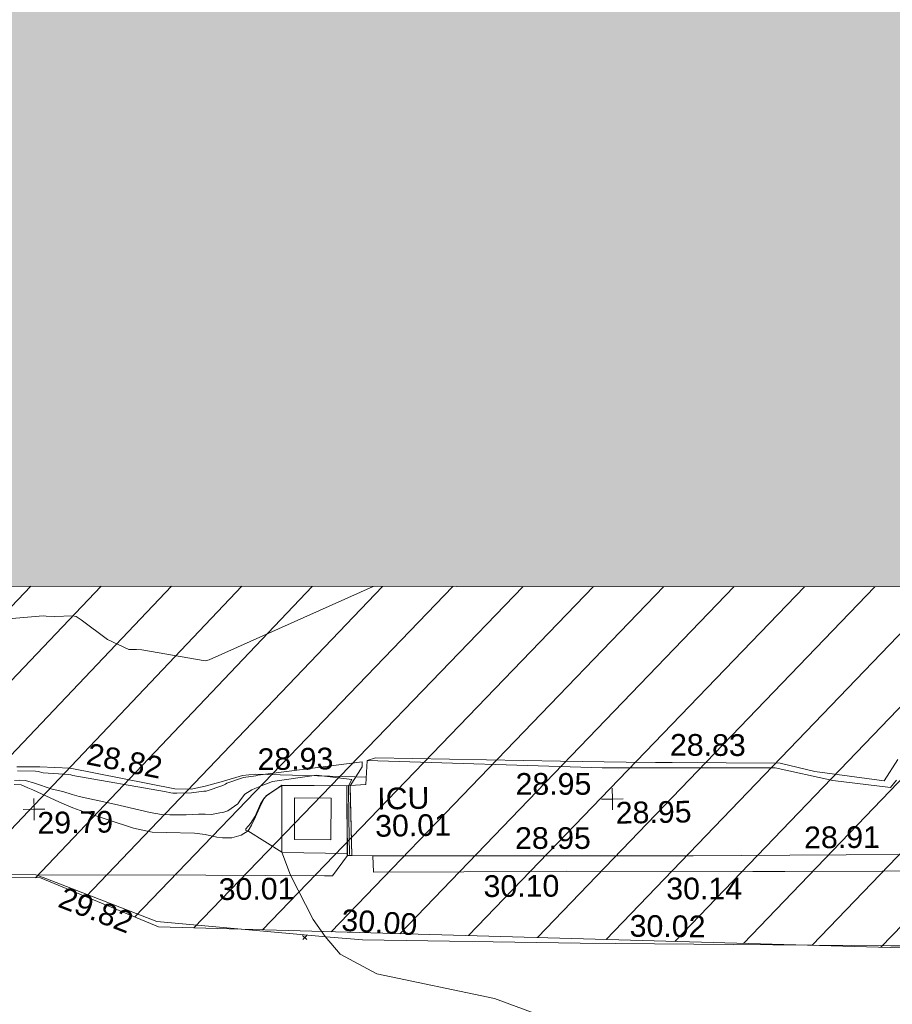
# Model space of a CAD drawing. Header units: millimetres. Extents: x -290717 to 520720, y -103372 to 287762.
# Tile 257 of 375: x 45609 to 60695, y 122024 to 139046. Entities that reach past the tile are written whole.
import ezdxf

# ---------------------------------------------------------------- set-up
doc = ezdxf.new("R2010")
doc.units = ezdxf.units.MM
doc.linetypes.add('IMPORT-HIDDEN2 _3_', pattern=[4762.5, 3175, -1587.5])
doc.linetypes.add('IMPORT-UG_ELEC_STREET LIGHTING_QLB2 _2_', pattern=[2700, 1500, -300.0000000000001, 0, -250, 150, -300.0000000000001, 0, -200])
for name, color, linetype, lineweight, true_color in [('00_UAV_CONCRETE', 9, 'Continuous', 9, 0x808080), ('00_UAV_FENCE', 7, 'Continuous', 9, 0x264c2f), ('00_UAV_LEVEL_SPOT', 7, 'Continuous', 9, 0x666666), ('00_UAV_SERV_IC', 5, 'Continuous', 9, 0x0000ff), ('00_UAV_SLOPE_BOTTOM', 30, 'Continuous', 9, 0xff7f00), ('00_UAV_SLOPE_TOP', 40, 'Continuous', 9, 0xffbf00), ('00_UAV_WALL', 7, 'Continuous', 9, 0x7c00a5), ('00_UAV_WALL_RETAINING', 7, 'Continuous', 9, 0x7c00a5), ('01_DTM_CONTOUR_MJR', 7, 'Continuous', 9, 0x7f3f00), ('01_DTM_CONTOUR_MNR', 7, 'Continuous', 9, 0xa5a552), ('12333-PUM-2D-U-0001-C01 - Rev2_REVIT IMPORT_dwg', 7, 'Continuous', 9, 0x767676), ('A_RHA_Line', 7, 'Continuous', 9, 0x00a600), ('PUM-CHAMBER EXTENTS', 6, 'IMPORT-HIDDEN2 _3_', 9, 0xff00ff), ('PUM-UNABLE TO SURVEY', 190, 'Continuous', 9, 0x7f00ff)]:
    doc.layers.add(name, color=color, linetype=linetype, lineweight=lineweight, true_color=true_color)
for name, color, linetype, lineweight in [('00_UAV_SURFACE', 7, 'Continuous', 9), ('A_RHA_Detail', 7, 'Continuous', 9), ('GEN-TEXT', 7, 'Continuous', 9)]:
    doc.layers.add(name, color=color, linetype=linetype, lineweight=lineweight)
doc.styles.add('Swis721 Lt BT_2', font='swissl.ttf', dxfattribs={"height": 375})

# ---------------------------------------------------------------- blocks, each defined once
blk = doc.blocks.new('12333-PUM-2D-U-0001-C01 - Rev2_REVIT IMPORT_dwg_UAV-2077255-Site Location Plan Existing')
at = {"layer": '00_UAV_LEVEL_SPOT', "color": 254, "true_color": 0xcccccc, "flags": 128}
for points in [[(500.0000000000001, 0), (0, 0), (0, 500.0000000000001)], [(0, -500.0000000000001), (0, 0), (-500.0000000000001, 0)]]:
    blk.add_lwpolyline(points, dxfattribs=at)
blk = doc.blocks.new('12333-PUM-2D-U-0001-C01 - Rev2_REVIT IMPORT_dwg_MGS62954_T2_Galway_ITM_3d_Rev1-2077680-Site Location Plan Existing')
at = {"layer": '00_UAV_CONCRETE', "color": 254, "true_color": 0xcccccc}
blk.add_line((533955477.7158691, 725679103.3780035), (533955469.7021182, 725680312.7735603), dxfattribs=at)
at = {"layer": '00_UAV_CONCRETE', "color": 254, "true_color": 0xcccccc, "flags": 128}
for points in [[(533954286.4255, 725680335.3565001), (533954268.4254999, 725679175.3565), (533955402.7435112, 725679137.2636293)], [(533950007.0885, 725678867.2965002), (533952947.4254999, 725678806.3565003), (533955001.905533, 725678763.1833246), (533955136.4254999, 725678760.3565001), (533955402.4254999, 725679105.3565001)]]:
    blk.add_lwpolyline(points, dxfattribs=at)
at = {"layer": '00_UAV_FENCE', "color": 254, "true_color": 0xcccccc, "flags": 128}
blk.add_lwpolyline([(533915226.1446231, 725679431.2554977), (533920221.9986087, 725679392.4953657), (533920892.0885, 725679387.2965002), (533924817.0885, 725679335.2965001), (533925217.0994391, 725679326.632963), (533930212.7308877, 725679218.4363209), (533932343.0885, 725679172.2965002), (533935206.6221311, 725679102.9128728), (533936759.0885, 725679065.2965001), (533940199.325044, 725678985.3090591), (533941189.0885001, 725678962.2965001), (533945197.682681, 725678961.5435711), (533946513.0885, 725678961.2965001), (533950007.0885, 725678867.2965002), (533950179.9217247, 725678796.7998312), (533952086.0885001, 725678019.2965002), (533955007.8099065, 725677707.5386722), (533955637.4254999, 725677640.3565), (533959398.4255, 725677518.3564999), (533960001.7125965, 725677502.8472565), (533964766.4255, 725677380.3565), (533964999.6327899, 725677378.2864738)], dxfattribs=at)
at = {"layer": '00_UAV_SERV_IC', "color": 254, "true_color": 0xcccccc, "flags": 128}
blk.add_lwpolyline([(533954490.4254999, 725679397.3565), (533954506.4255, 725680115.3565), (533955137.1833237, 725680101.3006153), (533955121.1833237, 725679383.3006153)], close=True, dxfattribs=at)
at = {"layer": '00_UAV_SLOPE_BOTTOM', "color": 254, "true_color": 0xcccccc, "flags": 128}
blk.add_lwpolyline([(533949711.8540001, 725680739.2585), (533950110.8540001, 725680731.2585), (533950628.0433614, 725680699.734577), (533950635.8540002, 725680699.2585), (533952435.854, 725680308.2585), (533952718.8540002, 725680296.2585001), (533952962.8540001, 725680344.2584999), (533953280.854, 725680429.2585), (533953611.8540001, 725680519.2585001), (533953831.8540002, 725680536.2585001), (533955553.4006817, 725680461.1391894), (533955749.8759722, 725680452.5660334)], dxfattribs=at)
at = {"layer": '00_UAV_SLOPE_TOP', "color": 254, "true_color": 0xcccccc, "flags": 128}
blk.add_lwpolyline([(533954286.4255, 725680335.3565001), (533954018.854, 725680164.2585001), (533953977.8540002, 725680115.2585002), (533953923.8540002, 725680021.2585), (533953826.8540001, 725679804.2585001), (533953751.854, 725679658.2584999), (533953691.8540001, 725679564.2585001), (533953571.8540002, 725679486.2585001), (533953410.854, 725679447.2585), (533953247.8540002, 725679449.2585001), (533953147.8540002, 725679463.2585002), (533952950.8540002, 725679510.2585), (533952763.854, 725679536.2585), (533952277.8540002, 725679556.2585001), (533952035.854, 725679569.2585001), (533951712.854, 725679641.2585), (533950858.8540002, 725679942.2585), (533950670.8540001, 725680009.2585), (533950440.8540002, 725680115.2585002), (533949982.8540001, 725680335.2585), (533949895.8064895, 725680373.9462827), (533949784.8540002, 725680423.2585), (533949663.8540001, 725680433.2585)], dxfattribs=at)
at = {"layer": '00_UAV_SURFACE', "color": 254, "true_color": 0xcccccc, "flags": 128}
blk.add_lwpolyline([(533955771.4255, 725680740.3565001), (533955916.8540002, 725680787.2585001), (533959114.8540001, 725680674.2585001), (533960248.8540002, 725680632.2585001), (533960753.2460435, 725680619.5534109), (533961042.8540002, 725680612.2585001), (533962910.854, 725680572.2584999), (533963505.8540001, 725680414.2585002), (533964699.8540002, 725680231.2585001), (533964943.8540001, 725680596.2585001)], dxfattribs=at)
at = {"layer": '00_UAV_WALL', "color": 254, "true_color": 0xcccccc, "flags": 128}
blk.add_lwpolyline([(533966321.8540001, 725678650.2585001), (533962955.8540003, 725678697.2585), (533962406.7020019, 725678707.3199679), (533959189.8540002, 725678766.2585), (533957407.9540432, 725678788.6948776), (533955846.4254999, 725678808.3565001), (533955842.6794857, 725679093.7874106), (533955976.91787, 725679089.7431718), (533958048.4969984, 725679053.1741407), (533961380.4255, 725678994.3565), (533963047.6529979, 725678975.0968974), (533965968.4254999, 725678941.3565001)], dxfattribs=at)
at = {"layer": '00_UAV_WALL_RETAINING', "color": 254, "true_color": 0xcccccc, "flags": 128}
for points in [[(533955414.4254999, 725680309.3565), (533955469.7021182, 725680312.7735604), (533955740.4254999, 725680326.3565001), (533955771.4255, 725680740.3565001), (533959830.4255, 725680543.3565), (533960013.6279891, 725680540.2326864), (533962821.4254999, 725680492.3565003), (533963814.4255, 725680256.3564999), (533964810.4255, 725680118.3565), (533964918.4050538, 725680243.6758364)], [(533954286.4255, 725680335.3565001), (533955414.4254999, 725680309.3565), (533955402.4254999, 725679105.3565001), (533955477.7158691, 725679103.3780035), (533955842.6794857, 725679093.7874106)]]:
    blk.add_lwpolyline(points, dxfattribs=at)
at = {"layer": '01_DTM_CONTOUR_MJR', "color": 254, "true_color": 0xcccccc, "flags": 128}
blk.add_lwpolyline([(533960440.0000002, 725675600.0000001), (533957902.4646474, 725676587.1917837), (533955875.8646984, 725677051.8310689), (533955243.7836159, 725677403.0224792), (533954990, 725677710.0000001), (533954791.2300162, 725678009.167614), (533954410.0000001, 725678780), (533954270.0000001, 725679180.0000002), (533953690.0000002, 725679560.0000002), (533953652.0588236, 725679567.5), (533953651.923077, 725679599.4230771), (533953733.4626275, 725679687.0931424), (533953820.7262971, 725679810.6226052), (533953917.0642202, 725680021.880734), (533953978.3027525, 725680121.8348626), (533954019.1284404, 725680161.7431192), (533954290.0000001, 725680340.0000001), (533955411.7142857, 725680312.0476192), (533955400.6363638, 725679150.6363639), (533955400.0000001, 725679110)], dxfattribs=at)
at = {"layer": '01_DTM_CONTOUR_MNR', "color": 254, "true_color": 0xcccccc, "flags": 128}
for points in [[(533955928.2178058, 725683749.236967), (533953072.8775793, 725682526.7446767), (533953000.0246473, 725682510.4997101), (533951907.7985194, 725682719.8161122), (533951819.9725847, 725682729.253167), (533951686.06034, 725682733.1077293), (533951320.8421141, 725682909.096933), (533950868.3342286, 725683260.6052773), (533950783.9438123, 725683317.6114272), (533950721.3472973, 725683331.055059), (533950414.6354167, 725683323.3333334), (533950263.6668929, 725683333.9721847), (533950217.232935, 725683338.0235249), (533944486.2819303, 725682952.6128732), (533944285.0799745, 725682953.5764557), (533944054.6860553, 725682934.558917), (533943623.7758124, 725682827.5545667), (533943236.2453067, 725682665.7636149), (533942101.9763803, 725682023.8235593), (533941795.0342467, 725681979.9657534), (533941594.2890519, 725682151.5757068), (533941504.4341809, 725682240.6029558), (533941356.0116561, 725682376.5397571), (533936014.8730016, 725684772.2997078)], [(533949725.2335696, 725680670.3608248), (533950034.6258688, 725680659.193998), (533950083.4013606, 725680650.2040818), (533950165.6886522, 725680627.0603706), (533950602.0305385, 725680589.8885616), (533950645.1884953, 725680580.6646084), (533950677.5054878, 725680570.4355874), (533952258.5422554, 725680267.5067308), (533952368.6404874, 725680244.5056529), (533952400.8790609, 725680237.6262627), (533952424.1626618, 725680235.762477), (533952470.5765291, 725680236.4252268), (533952723.3781951, 725680235.8142946), (533952939.8734978, 725680259.4939913), (533952959.0418819, 725680260.4761906), (533952977.1745594, 725680260.4546726), (533953270.0413845, 725680355.6934065), (533953313.8784757, 725680374.4969655), (533953336.1392997, 725680394.0357612), (533953631.5456383, 725680485.2489705), (533953840.8494148, 725680509.6216388), (533953875.481576, 725680520.225402), (533955685.7448109, 725680717.2283274), (533955682.8725871, 725680635.9311454), (533955470, 725680310.0000002), (533955467.4545455, 725680267.4545455), (533955478.1308412, 725679100.9345795)], [(533949671.8539281, 725680503.4943544), (533949761.2741649, 725680505.6038177), (533949861.1715637, 725680496.252075), (533950015.8150185, 725680447.445055), (533950319.9475567, 725680341.9151226), (533950500.2528238, 725680294.733189), (533950659.8734177, 725680242.9113927), (533950783.7751004, 725680203.3223807), (533951391.8402765, 725680064.544875), (533952002.3077533, 725679908.2824588), (533952201.4485666, 725679868.679848), (533952344.0000001, 725679860.0000001), (533952629.1307706, 725679854.9040837), (533952743.2022059, 725679859.1580884), (533952841.115495, 725679864.4619801), (533952954.221832, 725679860.4120592), (533953064.5652981, 725679855.6975665), (533953206.2552012, 725679879.7503467), (533953263.4126754, 725679888.147389), (533953348.2993642, 725679915.1278697), (533953523.0454851, 725680031.8190993), (533953570.3129056, 725680097.459763), (533953648.8001752, 725680193.7373879), (533953766.1635723, 725680268.1232708), (533953819.1241277, 725680293.9198623), (533953906.793503, 725680324.9781922), (533953931.8837921, 725680336.2324159), (533954131.3221018, 725680408.9903905), (533954889.7409531, 725680502.0921496), (533955501.854801, 725680419.7154567), (533955440.0000002, 725680310.0000002), (533955436.5454546, 725679750.831169), (533955439.3522959, 725679120.3238522)]]:
    blk.add_lwpolyline(points, dxfattribs=at)
at = {"xscale": 0.375, "yscale": 0.375, "zscale": 0.375}
for p in [(533950000.0000001, 725680000), (533960000.0000001, 725680000)]:
    blk.add_blockref('12333-PUM-2D-U-0001-C01 - Rev2_REVIT IMPORT_dwg_UAV-2077255-Site Location Plan Existing', p, dxfattribs=at)
at = {"layer": '00_UAV_CONCRETE', "color": 251, "true_color": 0x666666, "insert": (533953167.0739083, 725678749.0151085), "char_height": 375, "width": 1495.902363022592, "attachment_point": 1, "rotation": 359.59336246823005, "line_spacing_factor": 1.005061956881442, "style": 'Swis721 Lt BT_2'}
blk.add_mtext('30.01', dxfattribs=at)
at = {"layer": '00_UAV_FENCE', "color": 251, "true_color": 0x666666, "char_height": 375, "width": 1495.902363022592, "attachment_point": 1, "line_spacing_factor": 1.005061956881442, "style": 'Swis721 Lt BT_2'}
for s, insert, rotation in [('29.82', (533950503.0856408, 725678660.6670959), 337.81002200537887), ('30.00', (533955296.2172816, 725678181.4305907), 355.4609831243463), ('30.02', (533960264.3571331, 725677991.4884459), 358.52737027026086)]:
    blk.add_mtext(s, dxfattribs=dict(at, insert=insert, rotation=rotation))
at = {"layer": '00_UAV_LEVEL_SPOT', "char_height": 375, "width": 1495.902363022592, "attachment_point": 1, "line_spacing_factor": 1.005061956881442, "style": 'Swis721 Lt BT_2'}
for s, insert in [('29.79', (533950051.8765643, 725679949.1441548)), ('28.95', (533960051.8765643, 725679949.1441548))]:
    blk.add_mtext(s, dxfattribs=dict(at, insert=insert))
at = {"layer": '00_UAV_SERV_IC', "color": 251, "true_color": 0x666666, "char_height": 375, "attachment_point": 1, "line_spacing_factor": 1.005061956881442, "style": 'Swis721 Lt BT_2'}
for s, insert, width in [('ICU', (533955933.7636596, 725680265.0563592), 1021.012723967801), ('30.01', (533955888.9355091, 725679794.6773583), 1495.902363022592)]:
    blk.add_mtext(s, dxfattribs=dict(at, insert=insert, width=width))
at = {"layer": '00_UAV_SLOPE_BOTTOM', "color": 251, "true_color": 0x666666, "char_height": 375, "width": 1495.902363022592, "attachment_point": 1, "line_spacing_factor": 1.005061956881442, "style": 'Swis721 Lt BT_2'}
for s, insert, rotation in [('28.82', (533950976.9547058, 725681131.0270975), 347.81287735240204), ('28.93', (533953878.1026272, 725680983.6940185), 359.59841418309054)]:
    blk.add_mtext(s, dxfattribs=dict(at, insert=insert, rotation=rotation))
at = {"layer": '00_UAV_SURFACE', "color": 251, "true_color": 0x666666, "insert": (533961014.3273335, 725681109.0316277), "char_height": 375, "width": 1495.902363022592, "attachment_point": 1, "rotation": 358.71051224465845, "line_spacing_factor": 1.005061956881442, "style": 'Swis721 Lt BT_2'}
blk.add_mtext('28.83', dxfattribs=at)
at = {"layer": '00_UAV_WALL', "color": 251, "true_color": 0x666666, "char_height": 375, "width": 1495.902363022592, "attachment_point": 1, "line_spacing_factor": 1.005061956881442, "style": 'Swis721 Lt BT_2'}
for s, insert, rotation in [('28.95', (533958307.1988488, 725679543.9141097), 358.9886780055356), ('28.91', (533963303.3567674, 725679467.4056894), 359.3381557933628), ('30.10', (533957747.654609, 725678721.6459857), 359.2786116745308), ('30.14', (533960906.7406698, 725678625.8890954), 358.95035408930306)]:
    blk.add_mtext(s, dxfattribs=dict(at, insert=insert, rotation=rotation))
at = {"layer": '00_UAV_WALL_RETAINING', "color": 251, "true_color": 0x666666, "insert": (533958332.1369548, 725680479.3714815), "char_height": 375, "width": 1495.902363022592, "attachment_point": 1, "rotation": 359.0231355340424, "line_spacing_factor": 1.005061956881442, "style": 'Swis721 Lt BT_2'}
blk.add_mtext('28.95', dxfattribs=at)
blk = doc.blocks.new('12333-PUM-2D-U-0001-C01 - Rev2_REVIT IMPORT_dwg-1620468-Site Location Plan Existing')
at = {"layer": 'PUM-CHAMBER EXTENTS', "true_color": 0xfff4d4}
h = blk.add_hatch(dxfattribs=at)
h.set_pattern_fill('FP_14', style=0, pattern_type=2)
h.set_pattern_definition([(45, (-533641079.65, -725615854.3560001), (-618.7184335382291, 618.7184335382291), [])])
h.paths.add_polyline_path([(351699.72233876, 60394.56140982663), (351708.9931528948, 60906.25732133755), (352393.2163071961, 60898.13015711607), (353041.6677554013, 66223.39089320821), (353206.9931529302, 73966.25732144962), (353982.8594361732, 73952.7145251), (354317.3501528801, 76699.64382133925), (358888.3501528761, 76111.64382135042), (361222.350152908, 86809.64382132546), (361563.3501529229, 88895.64382133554), (363078.350152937, 90435.64382137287), (363904.3501529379, 101867.6438212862), (365385.1266995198, 110525.3932341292), (365230.9820148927, 110551.7047199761), (365498.4008083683, 111226.8875165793), (365470.0968050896, 111952.5482150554), (365624.7061381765, 111926.1574136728), (366051.350152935, 114420.6438213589), (364898.3501528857, 114331.6438213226), (360524.3501529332, 111561.643821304), (356416.7002318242, 111258.678218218), (357929.2858412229, 111182.0907012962), (360544.5530249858, 111349.5624075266), (360546.5568067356, 111049.5690885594), (355314.0187962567, 111014.6190039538), (355309.6134037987, 111177.0234435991), (355277.3501528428, 111174.643821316), (352644.3501529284, 114141.6438213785), (338239.8330883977, 112460.2766464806), (329804.3501528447, 111555.6438213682), (319532.3501528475, 110592.6438213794), (310517.3501528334, 109863.6438213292), (302620.3501528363, 109581.6438213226), (295825.3501529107, 109566.6438213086), (279813.3501529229, 106549.643821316), (276140.8366145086, 103581.1872824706), (276061.814112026, 103425.8629484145), (271406.8224872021, 105468.1551963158), (271509.3894614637, 105701.9358727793), (267649.350152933, 107463.6438213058), (260223.350152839, 100640.6438213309), (259796.3501529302, 72682.64382134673), (269496.3501528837, 64316.64382130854), (273776.3501529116, 63665.64382135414), (309011.3501528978, 62955.64382139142), (311037.3501528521, 62074.64382133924), (337339.3501528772, 60871.64382135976), (351699.5658924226, 60394.56660731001)])
h.paths.add_polyline_path([(268358.9909750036, 65556.86419186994), (264596.4920611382, 69167.41490751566), (264804.2082447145, 69383.8727354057), (266581.5988270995, 67470.36930634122), (268566.7072650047, 65773.32227584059), (268393.5501527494, 65592.87780157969)])
h.paths.add_polyline_path([(332379.887152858, 67575.85382149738), (302320.8871528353, 68122.8538214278), (302332.4158496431, 68783.33241919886), (280169.8095181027, 69186.63780598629), (280330.3604934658, 78384.59702432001), (275960.0958838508, 78464.13017966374), (276108.0612945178, 86595.19465455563), (280450.151176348, 86519.4031937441), (280756.2778082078, 103341.6855813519), (302910.5740271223, 102938.5317815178), (302921.4142533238, 103534.2289657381), (310787.9439886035, 103391.0774384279), (310815.0515438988, 104880.7045066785), (318228.828162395, 104745.7919744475), (318301.0448391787, 108714.2766025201), (322633.8020448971, 108635.4310593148), (322539.6341878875, 103240.5581443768), (349750.1643799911, 102745.3933022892), (349310.9351529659, 74176.42282136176), (332506.0083566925, 74506.52523825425), (332420.225768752, 69792.56032023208)])
h.paths.add_polyline_path([(262373.7501529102, 72788.24382131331), (262335.6501528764, 75226.64382130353), (265345.5501529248, 75226.64382130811), (265383.6501528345, 72864.44382133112), (265304.2827260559, 72862.43451938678)])
h.paths.add_polyline_path([(261383.1501528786, 75912.44382136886), (261459.3501528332, 80789.24382133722), (267517.2501529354, 80713.04382135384), (267441.050152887, 75836.24382130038), (261504.3495088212, 75910.91930116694)])
h.paths.add_polyline_path([(302573.8228673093, 78329.52926304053), (302592.4407276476, 78963.90062831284), (306343.567266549, 78898.43991812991), (306598.9518629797, 91613.85658206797), (302817.4785721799, 91689.80612071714), (302824.7187942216, 92271.10215000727), (296640.3411529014, 92395.32482125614), (296360.3411528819, 78454.32482147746), (302538.3452618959, 78330.24181806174)])
h.paths.add_polyline_path([(261840.3501529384, 80865.44382136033), (261687.9501528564, 92981.24382131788), (264050.1501528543, 92981.2438213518), (264202.5501529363, 80865.44382139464), (263838.6680771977, 80865.44382138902)])
h.paths.add_polyline_path([(274664.4282881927, 104261.9875886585), (272430.0401462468, 105281.7542374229), (273799.1437452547, 104582.3695657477), (274486.1144024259, 104328.01044291)])
h.paths.add_polyline_path([(315481.3501528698, 115683.6438212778), (326437.165211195, 116343.5766866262), (364189.350152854, 120948.6438212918), (366744.3501529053, 124721.6438213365), (363517.3501528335, 126053.6438213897), (359872.3501529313, 126432.6438213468), (352849.3501528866, 126181.6438212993), (339104.3501528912, 124625.643821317), (335451.3501528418, 124514.6438212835), (325145.3501528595, 123235.643821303), (319635.3501528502, 122976.6438213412), (314446.3501528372, 122493.6438213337), (313566.3501528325, 118980.6438212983)])
h.paths.add_polyline_path([(322305.050152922, 119194.0438212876), (322152.6501528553, 121403.8438213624), (326724.6501528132, 121784.8438213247), (326877.0501529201, 119498.8438214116), (323355.1979919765, 119264.0536772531)])
h.paths.add_polyline_path([(328629.650152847, 120870.443821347), (328477.2501528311, 122089.6438212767), (329810.7501529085, 122242.0438213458), (329963.1501528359, 121022.8438213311), (328841.3815410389, 120894.6416942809)])
h.paths.add_polyline_path([(317352.0501528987, 121480.0438213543), (317352.0501528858, 121861.0438214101), (317618.7501528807, 121856.3885555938), (317618.7501528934, 121480.043821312), (317362.3608135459, 121480.0438213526)])
h.paths.add_polyline_path([(331601.4501528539, 122089.6438213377), (331144.2501528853, 122242.0438213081), (331258.5501528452, 122623.0438213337), (331715.7501528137, 122470.6438213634), (331644.5503212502, 122233.3110493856)])
at = {"layer": 'GEN-TEXT', "color": 253, "true_color": 0xaaaaaa}
for p, q in [((313523.9948137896, 61811.28848227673), (313594.7054919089, 61881.99916039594)), ((313594.7054919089, 61811.28848227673), (313523.9948137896, 61881.99916039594))]:
    blk.add_line(p, q, dxfattribs=at)
at = {"layer": 'PUM-UNABLE TO SURVEY', "color": 7, "true_color": 0xfff4d4, "flags": 128}
blk.add_lwpolyline([(351699.72233876, 60394.56140982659), (337339.3501528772, 60871.64382135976), (311037.3501528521, 62074.64382133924), (309011.3501528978, 62955.64382139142), (273776.3501529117, 63665.64382135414), (269496.3501528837, 64316.64382130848), (259796.3501529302, 72682.64382134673), (260223.350152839, 100640.6438213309), (267649.350152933, 107463.6438213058), (271509.3894614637, 105701.9358727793)], dxfattribs=at)
blk.add_blockref('12333-PUM-2D-U-0001-C01 - Rev2_REVIT IMPORT_dwg_MGS62954_T2_Galway_ITM_3d_Rev1-2077680-Site Location Plan Existing', (-533641079.6498471, -725615854.3561786))

msp = doc.modelspace()

# ---------------------------------------------------------------- hatches: boundary and pattern name
at = {"layer": 'A_RHA_Detail', "true_color": 0xc0c0c0}
h = msp.add_hatch(color=9, dxfattribs=at)
h.paths.add_polyline_path([(-80880.60083898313, -68502.79057078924), (-80400.86592458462, -68483.4150911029), (-80400.86592458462, -62984.64684182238), (-24474.85765180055, -63009.32043784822), (-24456.14471274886, -50840.30023854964), (-36622.55041054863, -50831.65104346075), (-36622.5504104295, -44228.57792609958), (-50959.05265825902, -44213.68205212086), (-50959.05265825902, -42573.78171509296), (-54563.93258049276, -42571.21897729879), (-54565.69773355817, -45054.17447471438), (-92408.82109324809, -45027.27149617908), (-92411.78875845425, -49201.74309219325), (-100061.9988811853, -49201.74309219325), (-100052.221444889, -64852.82557835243), (-86120.90825231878, -64852.82557835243), (-86092.16626519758, -62957.90041523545), (-84861.10047611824, -62957.90041520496), (-84854.79054275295, -68240.10973718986), (-80870.60226895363, -68240.10973718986)])
h.paths.add_polyline_path([(-137238.9269955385, -68461.93840922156), (-132719.7426408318, -68433.06336920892), (-132847.0731201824, -62850.0428228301), (-130454.6837966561, -62916.63108081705), (-130498.2830220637, -61355.8539363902), (-117581.136331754, -61423.42893434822), (-117492.3908565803, -49183.91309186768), (-125136.5200282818, -49178.47881939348), (-125133.5727033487, -45032.61887132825), (-163007.1824077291, -45005.69421944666), (-163007.1824077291, -44090.29634113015), (-163123.8521375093, -44090.21339942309), (-163122.6389897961, -42383.751842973), (-166563.8543420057, -42383.75184295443), (-166565.0349082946, -44044.3982420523), (-193158.4656786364, -44025.49275802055), (-193195.152889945, -62863.6565097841), (-137269.7106414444, -62916.63108078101), (-137254.3708868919, -65679.90523788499)])
h.paths.add_polyline_path([(120310.9497607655, -32334.2823016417), (120312.4652266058, -31610.73011961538), (133451.2244789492, -31638.24899384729), (133469.2230092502, -19717.98315777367), (121295.7536929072, -19692.48606427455), (121319.8434528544, -8190.941560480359), (112277.0825929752, -8172.001674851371), (112263.1769726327, -14811.12345451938), (78285.85310969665, -14739.95861435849), (78292.82277619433, -8167.077575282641), (76545.55099677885, -8163.40371230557), (69355.76844230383, -8152.931592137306), (69353.66597202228, -9156.746357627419), (68372.60878942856, -9154.691552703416), (68372.60878942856, -13705.52853212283), (69333.72334743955, -13707.54156767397), (69325.07112544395, -16249.53369225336), (66623.4489111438, -16249.53369225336), (66619.79243932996, -17995.29925522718), (65989.07757491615, -17995.29925522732), (65985.44262769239, -19730.78799479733), (57152.23993372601, -19712.28702423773), (57127.42535098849, -31559.89461998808), (70277.87165423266, -31587.43801817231), (70277.87165428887, -32271.74147154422), (78263.96947906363, -32285.12944888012), (78266.62669288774, -31019.79372153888), (112335.8856506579, -31091.15111856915), (112335.8856506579, -32317.57330550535), (119781.4233959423, -32333.17321910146)])
h.paths.add_polyline_path([(7503.71740934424, -1791.43926322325), (15482.43097389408, -674.0213230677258), (15484.0826184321, 148.1327206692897), (56188.28042539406, 205.5276654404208), (56155.8432600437, 14338.31663138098), (18016.62665932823, 14236.4814953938), (17967.9025208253, 34313.18372075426), (21727.10644861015, 34324.06926249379), (21708.9097307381, 40608.10218319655), (18009.66447156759, 40608.10218325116), (17995.54603703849, 45483.75063445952), (9770.084212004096, 45420.63294734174), (3966.216019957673, 45443.14492469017), (3984.771235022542, 14176.56786831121), (1023.062455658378, 14176.56786840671), (-276.5134647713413, 14190.52623465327), (-231.6790044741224, 5976.811441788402), (-226.4491536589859, 193.7444677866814), (1220.250839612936, 179.5999159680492), (7477.609307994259, 143.2867556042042), (7488.638446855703, -674.0213230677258)])
h.paths.add_polyline_path([(77755.59663317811, 53.47451145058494), (77729.51881611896, 1699.844979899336), (94464.47132486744, 1659.976083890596), (94606.37913471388, 17991.39023626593), (88810.41901146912, 18015.03260816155), (88799.89418497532, 14436.74271609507), (69413.88950349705, 14457.87738898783), (69377.35724448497, 99.62816357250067), (70760.85642036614, 92.0068082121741)])
h.paths.add_polyline_path([(61252.12079698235, 46453.95617369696), (105774.7348988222, 46472.68783510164), (105768.2642197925, 61852.61234310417), (92285.13876306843, 61852.61234310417), (92308.59670397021, 65784.30757142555), (96107.46680002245, 65767.6044524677), (96059.6808111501, 75209.20847378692), (101084.8427276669, 75071.88872768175), (104988.0046543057, 74765.36560410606), (108403.6894220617, 74363.84089439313), (112009.2703903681, 73787.25420864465), (115645.3524814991, 73049.69667210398), (116890.8108050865, 72761.69136255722), (120208.9929832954, 71893.18353872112), (120865.241739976, 71703.68487155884), (124135.6329505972, 70669.67317909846), (127435.6253142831, 69480.50055823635), (127820.4368655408, 69394.93141813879), (128274.3081769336, 69331.69585757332), (128731.879114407, 69306.66104520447), (129189.9401456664, 69320.00258265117), (129645.2782985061, 69371.62688830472), (130094.6997111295, 69461.17185607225), (130535.0520071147, 69588.00939078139), (130963.2464342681, 69751.2498188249), (131376.279516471, 69949.74812593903), (131771.254123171, 70182.11198906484), (132162.5575600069, 70460.54046602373), (132496.0921582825, 70741.69081117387), (132820.8713676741, 71064.98072578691), (133117.4593294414, 71414.31364276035), (133383.77568926, 71787.23923958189), (133616.5473239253, 72178.53728446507), (133817.1647262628, 72590.54524901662), (133982.6025969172, 73017.89547517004), (134111.7005086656, 73457.59040804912), (134203.5529320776, 73906.545904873), (134257.5155882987, 74361.61286220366), (134272.5462649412, 74819.59931534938), (134250.5259874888, 75277.29281749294), (134189.6227572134, 75731.48297750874), (134090.9274700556, 76178.98397761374), (133955.1324028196, 76616.65691996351), (133783.1900598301, 77041.4318434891), (133576.3064937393, 77450.3292564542), (133335.9328436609, 77840.48103831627), (133063.7551572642, 78209.15055536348), (132761.6825665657, 78553.75185442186), (132431.8338935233, 78871.86780505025), (132076.5227904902, 79161.26705200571), (131698.2415079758, 79419.91966864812), (131299.6434187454, 79646.01139199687), (131093.5942456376, 79746.34209763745), (132146.0467355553, 83110.22226149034), (122787.763295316, 86282.54285521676), (121604.3555410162, 82800.35918872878), (117095.9864226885, 83870.84033788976), (116841.9598400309, 83526.35449576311), (116120.5435466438, 91221.9361197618), (110237.7341284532, 91274.27491024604), (110194.3680786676, 90435.39030217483), (104988.0046543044, 90486.49901569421), (104973.2761846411, 94309.82427956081), (103746.1314668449, 94309.82427962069), (103839.9937121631, 122852.1474272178), (96365.09202303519, 122931.9599471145), (96350.3400238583, 123952.416858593), (104555.5505249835, 123902.1925258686), (104607.3234457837, 120248.5396157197), (125502.5015002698, 120134.193340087), (125662.0200253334, 137657.3796883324), (114479.5865733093, 137699.2256881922), (114382.3062641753, 129149.9458158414), (104644.1590035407, 129187.997507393), (104577.9931702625, 126217.3903165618), (101184.4926405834, 126159.1566967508), (101264.6166812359, 135959.2655565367), (89967.23177303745, 135988.8856164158), (89927.63362986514, 125823.6463181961), (93630.53562299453, 125840.7948842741), (93580.6568888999, 122931.9599471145), (88697.38835373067, 122904.7310127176), (88679.38989541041, 95739.0914377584), (86378.25848993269, 95739.0914377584), (86378.18187189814, 96178.10083375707), (83279.5074328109, 96200.92083330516), (83273.62493422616, 95735.74732136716), (70169.67509616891, 95733.22421950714), (70166.2684274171, 96272.07409350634), (66674.99731291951, 96257.14073659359), (66654.74538556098, 95755.71092140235), (65784.77231076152, 95755.71092140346), (65887.65094981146, 117470.6305650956), (53473.34271625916, 117487.9046429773), (53434.44066306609, 98570.4634906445), (40649.41626913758, 98570.46349066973), (40610.16711556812, 94406.01479082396), (38853.82372865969, 94410.36303444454), (38848.65589191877, 89463.65332732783), (40612.46601909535, 89518.45976927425), (40665.38257359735, 86257.73741131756), (38372.19584673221, 86305.7230928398), (38369.79373532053, 76901.0507917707), (50937.95125076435, 76944.40198877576), (50922.88567283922, 74598.78180893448), (56484.90611318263, 74588.85093774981), (56484.9061131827, 75194.85181998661), (92465.40372273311, 75233.02581663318), (92645.92783659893, 71766.64845097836), (89810.5550181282, 69362.83965827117), (85313.16173971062, 69360.94750424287), (85313.16173971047, 66907.40508090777), (75210.14498260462, 66903.15451592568), (75210.14498260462, 63815.70944554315), (70819.40014306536, 63815.70999204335), (70819.21601502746, 64253.35708063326), (69456.8341568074, 64253.35708063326), (69455.71957374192, 66901.99623168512), (61303.3285675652, 66898.56680686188), (61304.56054652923, 63970.32021231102), (70500.41048205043, 63970.32021223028), (70500.40885431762, 61852.59006210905), (61245.64388480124, 61848.69637492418), (61252.12079698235, 46455.07044720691)])
h.paths.add_polyline_path([(-17153.16561239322, 48569.32684293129), (-17153.16561227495, 60770.38083690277), (-29362.88357762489, 60774.7042869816), (-29362.88357762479, 67399.20394583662), (-43507.25361058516, 67405.01911302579), (-43488.53133082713, 69093.07334179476), (-45766.41866234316, 69109.32868391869), (-45794.34620035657, 67405.01911302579), (-47272.11273197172, 67404.21245453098), (-47272.44887636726, 66454.91798912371), (-86004.56386335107, 66468.6329952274), (-86006.66970790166, 60521.58362724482), (-92662.8772251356, 60521.58362724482), (-92666.53762789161, 50184.35611936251), (-79752.016597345, 50179.78302554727), (-79752.016597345, 48591.49323813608), (-17157.71631240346, 48569.32845421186)])
h.paths.add_polyline_path([(-201056.4185879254, 48628.75479108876), (-138377.9751621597, 48634.64535782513), (-138377.9751621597, 50133.28202330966), (-125467.710581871, 50134.49533928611), (-125468.6909603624, 60566.19036866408), (-132186.8595615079, 60565.86652591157), (-132187.4203588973, 66533.01978768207), (-170643.3098734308, 66805.61809689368), (-170643.3098732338, 67738.78475851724), (-200340.0100486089, 67488.93693767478), (-200348.7175167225, 60827.7802510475), (-201057.5650552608, 60827.71357562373), (-201056.6510294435, 51102.0431337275)])
h.paths.add_polyline_path([(-240051.5126725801, 54769.1949116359), (-239444.4902595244, 54811.10754483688), (-239186.5396225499, 54841.92927608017), (-238764.8191578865, 54940.98166103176), (-238382.4735933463, 55122.46891391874), (-237990.3402229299, 55354.87497237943), (-237269.2031026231, 55936.21514997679), (-237030.2712443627, 56228.66101920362), (-236793.0039600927, 56569.31473977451), (-236554.5880579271, 57004.26389721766), (-236432.7219585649, 57267.46508911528), (-236300.0815274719, 57753.26239002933), (-236250.7285154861, 58017.17885687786), (-236235.6490610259, 58516.21786795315), (-236233.2538430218, 58987.85640057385), (-236213.702979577, 59823.48083772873), (-236363.8287856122, 59820.8603820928), (-236634.0279869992, 60698.06075831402), (-236391.9547756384, 61432.1972634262), (-236225.4740089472, 61435.10319604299), (-236201.6036570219, 62637.68779599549), (-232563.5271750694, 62639.28734435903), (-232563.5271750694, 63049.03842407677), (-232732.1945866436, 63049.15302221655), (-232860.1521278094, 63457.9589027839), (-232731.6068089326, 63914.24862701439), (-232560.8209657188, 63914.24862701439), (-232521.9864006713, 70597.99604498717), (-240628.6947850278, 70598.85496274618), (-240629.7923196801, 72350.98321581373), (-246412.6011213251, 72347.36085937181), (-246412.6011213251, 70616.45923939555), (-254449.5805725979, 70618.60952619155), (-254454.637144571, 70754.06491724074), (-254469.7140363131, 73191.6627625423), (-263883.2532625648, 73267.83063692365), (-263902.4181505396, 68260.74348557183), (-263714.8217520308, 68259.82096576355), (-263552.9672900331, 67819.6543439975), (-263719.0883117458, 67392.20684197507), (-263913.629869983, 67392.20684288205), (-263956.7001914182, 58633.76423459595), (-260181.1963171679, 58611.22607638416), (-260192.3146984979, 56354.25111578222), (-257184.684388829, 56339.46086010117), (-257213.4419958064, 57092.93866025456), (-257338.5163846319, 57093.27331227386), (-257471.0109295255, 57531.7457231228), (-257338.5163845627, 58062.22513700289), (-257203.4956297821, 58064.06881293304), (-257173.5751889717, 58598.54056827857), (-256478.2273617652, 58575.27357918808), (-256478.2273617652, 58788.51859477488), (-256013.0091299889, 58911.92701537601), (-255397.0786589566, 58780.99767608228), (-255397.0786664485, 58595.98242230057), (-243809.8853614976, 58585.92793205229), (-243805.3570672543, 58352.04527760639), (-243740.9394682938, 57884.52572396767), (-243619.083060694, 57421.84877501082), (-243424.3877541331, 56943.65915328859), (-243247.1437899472, 56608.24157716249), (-243003.0710577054, 56249.99021479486), (-242732.2093200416, 55932.75703086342), (-242371.7230179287, 55603.12658814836), (-242141.2551255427, 55424.88676771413), (-241804.9643038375, 55216.88439829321), (-241529.464082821, 55077.02869058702), (-241100.6275144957, 54917.18295005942), (-240836.2134980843, 54840.82833179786), (-240453.4486196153, 54788.6078413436), (-240203.3756532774, 54776.52967577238)])
h.paths.add_polyline_path([(40276.69022620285, 59895.3641775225), (40328.62676026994, 69196.9439153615), (36588.99968782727, 69217.82459101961), (36619.46637569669, 74674.25962431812), (32264.36460075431, 74687.02318924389), (32233.48293864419, 69156.26826309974), (11916.69390488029, 69269.70959690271), (11966.66200108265, 78218.75165977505), (29087.50901742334, 78123.15526811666), (29143.44567202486, 88141.13700481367), (15719.34879623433, 88216.09212957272), (15732.60379610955, 90589.99788900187), (4594.294101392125, 90652.19003492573), (4525.129359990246, 78265.12250452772), (10096.76365550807, 78234.01258734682), (10077.43887221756, 74773.03821913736), (4547.641142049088, 74803.91453678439), (4465.579974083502, 60107.16002351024), (19125.89094757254, 60025.30234268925), (19139.86249371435, 62527.53804648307), (31738.59196305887, 62457.19146407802), (31724.55430855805, 59943.11609818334), (38369.79364222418, 59906.01157297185)])
h.paths.add_polyline_path([(-246083.0241259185, 72334.29150213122), (-246083.0594797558, 72334.30275087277), (-246208.2905500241, 72334.29150213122)])
h.paths.add_polyline_path([(-114575.3004830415, 112178.0758696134), (-114575.3246436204, 112178.0758696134), (-114707.2752166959, 115801.5811617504)])
h.paths.add_polyline_path([(-154699.9178766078, 101760.4080976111), (-114382.0503338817, 101776.0542915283), (-114382.0503338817, 106926.936016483), (-113755.641395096, 106927.1791078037), (-113757.5507412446, 111847.2721532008), (-114431.6837526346, 111847.2721532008), (-114431.8098651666, 112178.075869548), (-114575.3004830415, 112178.0758696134), (-114578.9984943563, 121707.2390834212), (-123056.9849702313, 121707.2390834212), (-123068.8201032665, 156452.7036899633), (-119381.2340625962, 156454.1347343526), (-119381.2340625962, 160165.8603541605), (-115501.031452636, 160167.3661472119), (-115503.3750945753, 166206.5793118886), (-132411.7987151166, 166599.6604729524), (-132411.8243306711, 166665.6603411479), (-135275.0124468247, 166664.5489553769), (-135275.0124468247, 166628.1883102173), (-135911.3205077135, 166628.1944503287), (-135911.3479256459, 166352.1604668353), (-152521.1633846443, 166345.7145607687), (-152518.3680955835, 159142.6836790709), (-150699.3133726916, 159117.9265656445), (-150755.6690356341, 122560.6912032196), (-151059.2005266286, 122560.6912032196), (-151061.0981347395, 121302.4374931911), (-154138.3148337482, 121372.6012653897), (-154138.3148337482, 121865.183451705), (-154704.3888425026, 121867.2611370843), (-154688.5451973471, 119352.3937021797), (-154745.5933227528, 119352.3715636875), (-154745.5763474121, 118722.1532660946), (-160794.1544526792, 118748.744283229), (-160794.1544527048, 119410.5425977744), (-163852.1622693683, 119422.408321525), (-163855.0715294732, 118762.2003111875), (-167568.6765459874, 118778.5256058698), (-166634.6619849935, 124395.1277019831), (-166843.6206842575, 124471.2090400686), (-167568.6765459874, 124707.6250904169), (-168028.2173235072, 124841.3808643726), (-168630.5006276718, 124991.3056740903), (-169238.2056070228, 125117.4693074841), (-169850.3952285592, 125219.6772877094), (-170466.1255403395, 125297.7720169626), (-171089.1102599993, 125351.8553033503), (-171704.4065937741, 125381.1774254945), (-172325.0479971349, 125386.3595015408), (-172782.2248668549, 125374.5832363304), (-173401.7764236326, 125337.4554476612), (-174019.3926983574, 125276.0328036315), (-174634.1213722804, 125190.4100127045), (-175245.0145766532, 125080.7190996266), (-176047.1958093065, 124895.7675261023), (-176665.4852587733, 124724.7228134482), (-177045.3001228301, 124609.1129151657), (-177631.5127793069, 124405.2077276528), (-176665.4852586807, 118818.5158793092), (-177558.9402083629, 118822.4435769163), (-177662.2853368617, 125263.4341236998), (-176365.3912352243, 126542.9270807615), (-159462.2970490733, 126319.9103917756), (-157057.7396790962, 128609.0850976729), (-157060.6673204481, 136153.1661957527), (-158638.8016610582, 137740.2441626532), (-159352.3735831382, 137740.2441626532), (-161634.4140635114, 140201.1078539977), (-168727.9404946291, 140256.8191147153), (-171035.0401162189, 137942.884730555), (-174184.1459014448, 137942.884730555), (-176460.1168228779, 140292.2858551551), (-177341.68569345, 140292.285855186), (-177341.7114445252, 140358.4281613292), (-183428.5803825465, 140356.0660244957), (-185921.6385984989, 137917.4639097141), (-185921.6385985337, 131757.309115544), (-186906.8767412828, 131756.9267734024), (-187725.3914540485, 130809.9989183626), (-187724.0588902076, 127376.1828149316), (-186481.0281350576, 126304.557648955), (-186479.4846755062, 122327.2959175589), (-185176.2828158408, 121059.4673825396), (-180304.1129154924, 121059.4673825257), (-180304.1136492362, 118802.0484409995), (-193555.3706955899, 118802.0484409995), (-193555.3686998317, 133117.8341649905), (-192593.6442938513, 133118.2073819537), (-192593.6442938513, 134200.8158367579), (-192224.6284783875, 134200.9592041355), (-192225.5653014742, 136615.0101267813), (-192595.0012461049, 136615.0101267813), (-192595.4357332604, 137734.4745166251), (-193589.2709668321, 137734.4746851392), (-193589.2685988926, 147474.5705834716), (-193163.2062206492, 147492.8644728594), (-192606.8095195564, 147551.4951472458), (-192359.9383250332, 147589.5931622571), (-192199.8207947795, 147616.5827293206), (-191882.7548926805, 147682.9245600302), (-191568.5380071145, 147761.6632019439), (-191020.2573150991, 147932.4221712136), (-190950.5841382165, 147955.8263236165), (-190647.7999969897, 148070.951423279), (-190349.769078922, 148197.8750093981), (-190056.9509284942, 148336.4013817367), (-189769.7970512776, 148486.316942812), (-189375.4954991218, 148717.2624196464), (-189132.9060261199, 148873.2749095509), (-188867.5421091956, 149059.0543930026), (-188609.6764469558, 149255.1087866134), (-188354.9814056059, 149465.3525772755), (-188079.6339208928, 149713.8792482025), (-187884.9836199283, 149901.8220103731), (-187538.2510284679, 150274.4802367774), (-187446.2998447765, 150378.396083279), (-187241.3270201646, 150629.2310214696), (-187046.3599558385, 150887.9197697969), (-186861.699277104, 151154.0634500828), (-186546.1373636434, 151669.8298752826), (-186524.4196769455, 151707.063245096), (-163675.289831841, 151669.8298752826), (-163687.5843044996, 148134.0767945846), (-157303.6541541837, 148136.4921063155), (-157303.6541541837, 155759.9150161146), (-157557.4317586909, 155765.0384228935), (-157555.9168973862, 166678.0466575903), (-187009.2021991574, 166699.7464767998), (-187013.0952111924, 162054.4009359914), (-188707.1775469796, 162044.5925187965), (-188705.9961893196, 155021.5333641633), (-188737.9999316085, 154650.5326603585), (-188799.0133970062, 154283.1866125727), (-188857.2045401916, 154035.4341107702), (-188966.1106131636, 153679.3368924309), (-189102.6200311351, 153332.8820747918), (-189265.8911677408, 152998.2056672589), (-189454.9174010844, 152677.3710606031), (-189645.2484685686, 152421.322012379), (-189916.9563410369, 152104.2450531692), (-190212.7041973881, 151809.4634871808), (-190530.6686598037, 151538.7947475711), (-190868.889367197, 151293.9075915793), (-191225.2810786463, 151076.3118324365), (-191597.6465194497, 150887.3490190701), (-192092.8415776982, 150682.5621956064), (-192485.2937347, 150569.6612301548), (-192903.8930807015, 150482.2408890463), (-193187.215491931, 150440.8868273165), (-193594.1866364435, 150407.1257787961), (-193594.5953882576, 151459.989522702), (-205369.2399268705, 151455.4201248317), (-205354.452352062, 113350.0822379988), (-207187.1580384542, 113349.3709450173), (-207184.3024929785, 105991.0636522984), (-205312.8709512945, 105991.0636522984), (-205311.2365670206, 101769.6553082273), (-175488.645120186, 101781.2285901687), (-175488.645120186, 110889.6985621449), (-154703.462766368, 110897.5679794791), (-154700.5193329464, 103310.2697088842)])
h.paths.add_polyline_path([(193735.9435692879, 113047.8274775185), (208865.0938716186, 114991.026643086), (208976.1154122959, 114126.6471161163), (216447.8967330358, 115086.3281915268), (216038.7305308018, 118271.970241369), (232648.5073383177, 120405.3421627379), (233425.9936153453, 114352.0734369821), (240632.2017567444, 115277.6440986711), (239854.8412683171, 121329.9334728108), (256406.8682407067, 123455.8879629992), (257091.7572256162, 118089.1198988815), (264572.287122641, 119040.8180953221), (261877.8350554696, 138524.7609215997), (259178.7147038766, 138221.6086023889), (259197.3483654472, 137439.0084132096), (254686.1480587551, 136897.0007613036), (255412.6810205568, 131314.8303174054), (240852.7447965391, 129522.4514055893), (239771.0426540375, 137918.8519126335), (240649.582243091, 138010.1984551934), (240062.3063116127, 142776.6750342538), (239165.7694641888, 142685.0143484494), (237630.9646614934, 151018.3171733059), (266172.8791088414, 154560.7889781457), (271297.187694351, 142612.4006970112), (276531.7397502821, 144861.0987145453), (274941.5029779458, 148527.903728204), (302074.530765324, 160134.9084326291), (300215.9323773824, 164320.1841173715), (301528.161327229, 164907.0997990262), (300405.1237791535, 167477.8916353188), (299016.6944531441, 166945.7181825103), (295626.7488506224, 174518.7544287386), (294333.0289184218, 177537.1551681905), (287288.847594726, 174518.7544287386), (289427.6893504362, 169661.0163464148), (272956.7816584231, 162557.1203578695), (271943.2187786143, 164897.4305293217), (267016.3118217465, 162764.0369715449), (268502.3094164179, 159357.043014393), (265200.4029571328, 157946.4096681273), (226856.4166955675, 153146.7821791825), (227510.3041274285, 148852.0205335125), (228280.9873164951, 141179.0007484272), (227302.3544112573, 141050.2812999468), (227895.3788231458, 136433.1758633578), (228748.5501749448, 136523.8855003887), (229602.307730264, 128023.7667641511), (217691.2359889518, 126493.8999679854), (217642.3600127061, 126874.4332670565), (215138.5007311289, 126552.8357430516), (215194.9980427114, 126112.9650749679), (215015.6132225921, 126089.9247571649), (214840.967257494, 127449.6644606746), (192258.7012018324, 124549.1816390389), (193486.3576426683, 114991.026643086)])
h.paths.add_polyline_path([(-78076.24179098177, 117605.518872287), (-78076.23951907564, 117610.0871212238), (-78070.31812256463, 129485.733079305), (-74723.15926546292, 129478.3852560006), (-74723.15926546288, 125435.7860625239), (-48015.64546089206, 125380.0246061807), (-47996.55031653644, 135872.5822179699), (-61198.159180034, 135901.5630078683), (-74714.72264147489, 135923.5088764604), (-74723.62876031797, 131865.2975510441), (-78070.31812256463, 131872.6421692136), (-78062.97909490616, 149549.768943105), (-58292.26570494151, 149541.5607197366), (-58292.26570494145, 148946.2407608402), (-37707.70924049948, 148937.6946534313), (-37707.70924049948, 159740.0690313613), (-44148.26955758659, 159742.7429641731), (-44148.26955758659, 162961.3319175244), (-49829.95437586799, 162961.3319175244), (-49830.92144141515, 160632.0129326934), (-78494.0902662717, 160643.9130440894), (-78494.0902662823, 161615.1537737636), (-78739.22585210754, 161615.2555472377), (-78691.79195364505, 168187.9195488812), (-90844.5764503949, 168126.8149080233), (-90962.52567696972, 152686.7636278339), (-89064.97866810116, 152685.97582136), (-89079.54115383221, 117610.0871212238), (-78374.80210165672, 117605.6428258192)])
h.paths.add_polyline_path([(69254.82576126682, 129235.9722870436), (69259.97086178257, 136167.7892474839), (86068.0992678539, 136131.0235193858), (86008.66431381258, 164703.3084147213), (58789.63167882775, 164723.5115811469), (58789.63167882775, 170119.2062865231), (54460.16324890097, 170122.4198087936), (54457.21717773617, 166153.2792453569), (47042.21516498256, 166158.7829869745), (47041.10931533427, 164668.9097040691), (39173.27935198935, 164674.7495545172), (39172.83712618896, 164078.9539098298), (17014.87910992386, 164095.400525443), (17002.38841206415, 147267.1142245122), (12659.63471563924, 147267.1142245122), (12653.6008753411, 139137.9291796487), (17031.41608901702, 139134.6797717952), (17024.58791744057, 129935.3194463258), (39191.34773726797, 129918.8662983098), (39191.34773726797, 129258.2867272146), (69014.0340609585, 129236.1510132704)])
h.paths.add_polyline_path([(39265.62356917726, 139467.8223435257), (33050.91021530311, 139484.1586867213), (33087.56357182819, 153427.9220784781), (39277.60130890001, 153411.6505991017), (39277.60130890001, 152830.3127277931), (43058.29603858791, 152820.3745823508), (43024.83899408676, 140092.5601633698), (39267.2657899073, 140092.5601633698)])
h.paths.add_polyline_path([(1979.548949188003, 189123.2414339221), (18699.10403225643, 189180.0465563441), (18678.46874727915, 195253.6675675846), (24349.02704558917, 195272.9334349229), (24334.96888369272, 199550.7690689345), (28829.78348971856, 199566.0403168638), (28798.35772162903, 208815.6446465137), (24334.94961552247, 208806.1514042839), (24333.90624838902, 209113.2475694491), (16811.59093053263, 209087.6902915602), (16806.58456496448, 208843.590909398), (6772.293057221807, 208809.4991440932), (6797.166076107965, 201488.5780549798), (-8471.058649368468, 201436.7038403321), (-8471.058649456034, 200429.0172029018), (-11856.09020773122, 200417.5164702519), (-11823.72827012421, 190892.3684139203), (-7614.729360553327, 190904.9356358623), (-7614.729360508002, 190170.8290169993), (-4608.619189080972, 190169.2993656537), (-4608.238782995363, 190916.8832264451), (1973.379031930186, 190939.2444093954), (1977.122761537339, 189837.3456606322)])
h.paths.add_polyline_path([(-20506.2213294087, 190640.028646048), (-20122.28942212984, 206347.1214480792), (-41550.34215554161, 207015.255795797), (-41462.26177905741, 210449.6195896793), (-31391.41053375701, 210152.0276719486), (-31078.64493158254, 223862.574366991), (-44305.08575746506, 224230.797228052), (-44490.79956595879, 211865.5542346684), (-47510.12209651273, 211942.9901386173), (-47722.57925074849, 203659.0205615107), (-47076.06680551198, 203635.3001466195), (-47175.4684425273, 199531.9403872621), (-46801.21126120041, 199520.4703265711), (-46873.68175963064, 195478.589946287), (-44600.40472249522, 195425.25597799), (-44685.88459510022, 192243.2795180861), (-38073.99929110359, 192135.6564361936), (-38104.39995468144, 191126.9722513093), (-21537.79264469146, 190668.5723413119)])
h.paths.add_polyline_path([(16801.02360974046, 195961.5001375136), (9656.615133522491, 196015.1086064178), (9643.83815057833, 199513.9922857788), (11631.77992465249, 199485.8321209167), (11631.79209405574, 203322.2460457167), (16806.58456511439, 203391.4855727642), (16801.04077099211, 195984.4293109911)])
h.paths.add_polyline_path([(122084.9263243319, 200536.2570557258), (122088.180516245, 206386.1947929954), (125211.1061637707, 206386.1947929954), (125211.1162733, 206645.8932838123), (126202.709897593, 206645.8932838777), (126203.0204768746, 207041.0477229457), (130401.4034740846, 206979.0758390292), (130444.269112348, 209883.2802976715), (126202.8383602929, 209945.883203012), (126203.0204768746, 214624.1281189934), (127364.7919503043, 214624.1281189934), (127365.2106673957, 225380.2058570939), (126159.8599207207, 225380.2527798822), (126207.4133336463, 241475.3410923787), (119482.541129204, 241495.8747302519), (119479.204156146, 246182.0096278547), (109943.9121324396, 246175.219673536), (109953.2702600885, 233033.3814297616), (115000.5285021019, 233033.3814296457), (114999.5792924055, 208653.4991933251), (112026.3032629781, 208653.4991933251), (112024.3519988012, 200538.6764491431), (122024.6079402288, 200536.271559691)])
h.paths.add_polyline_path([(30087.05071628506, 200986.75440713), (38030.67179073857, 201028.6865661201), (38030.67179073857, 202922.9731661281), (38109.89531489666, 202923.3913649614), (38067.25569093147, 208827.6066631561), (38013.35839375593, 208827.667223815), (38012.38630312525, 209012.5383931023), (30044.90685988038, 208970.4802974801), (30060.65944993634, 205986.3119354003)])
h.paths.add_polyline_path([(195986.2599411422, 205661.5722736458), (202896.8751332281, 206052.0074670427), (202676.886254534, 209945.7611691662), (195766.2710618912, 209555.325975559)])
h.paths.add_polyline_path([(-91652.40581580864, 206392.6172135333), (-79454.24421187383, 206432.5105635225), (-79629.29258199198, 238245.6998510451), (-68904.21147484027, 238215.095164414), (-68918.56040493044, 246314.0782553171), (-68756.515268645, 246312.9061543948), (-68755.20581930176, 246638.9786699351), (-79620.07671794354, 246651.3624133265), (-79606.5628449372, 247343.5411849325), (-82154.50636787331, 247318.0695596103), (-82154.50636787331, 247488.1275895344), (-91640.64698348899, 247472.5371040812), (-91638.72040628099, 246846.4753752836), (-131470.3702759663, 246641.42150215), (-131470.3702759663, 250159.5419305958), (-142857.1087886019, 250176.7939677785), (-142864.0554935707, 246220.0701029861), (-165118.8027587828, 246272.3986783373), (-165040.0492656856, 253907.936045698), (-178677.4727934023, 253929.5079730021), (-178699.5521575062, 238176.7234097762), (-138599.3373496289, 238209.4781454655), (-138548.4479938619, 206627.5237025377), (-126646.6702863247, 206572.2299428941), (-126666.6805510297, 234825.8818836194), (-124962.7180531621, 234825.9534805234), (-124969.0241559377, 234688.4891474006), (-91595.61129713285, 234664.3133306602), (-91650.87307429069, 207155.5994723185)])
h.paths.add_polyline_path([(142123.7078306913, 209113.5383730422), (152768.4446292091, 209127.3137315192), (152745.2992288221, 227012.6338093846), (142100.5623961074, 226998.8584508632), (142121.8067345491, 210582.5602414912)])
h.paths.add_polyline_path([(168998.8561285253, 209274.9592350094), (169026.8416078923, 226860.3446541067), (161686.6780313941, 226876.6646907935), (161647.6783165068, 209291.3037608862), (168846.6177107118, 209275.2977201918)])
h.paths.add_polyline_path([(49761.46820716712, 218476.567809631), (49794.00484362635, 223316.1680811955), (41274.07755979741, 223363.4010619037), (41273.58999769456, 223290.879563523), (32187.30576793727, 223351.9666549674), (32202.10532416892, 225553.2987455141), (20081.8372469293, 225634.7833114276), (20035.26675877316, 218707.7438838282), (31566.33951793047, 218630.2204926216), (31566.12891728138, 218598.8950898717), (49547.01686615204, 218478.0095661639)])
h.paths.add_polyline_path([(162361.9830851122, 234154.0520866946), (162366.6425722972, 241589.9129272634), (135261.1026964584, 241630.986197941), (135249.0888707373, 234197.8735112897), (160249.0277027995, 234157.467167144)])
h.paths.add_polyline_path([(176458.8604388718, 246709.572470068), (176516.248447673, 252173.1529805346), (168884.2833866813, 252253.3171281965), (168934.8652923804, 257068.9279575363), (164355.0504715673, 257117.0331241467), (164296.1746742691, 251511.8088120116), (164416.8965511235, 251510.5407811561), (164367.8024342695, 246836.5737543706), (172300.1975056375, 246753.2539686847)])

# ---------------------------------------------------------------- linework, layer by layer
at = {"layer": 'A_RHA_Line', "color": 7}
msp.add_line((39190.85742621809, 129258.287091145), (69254.82576126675, 129235.9722870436), dxfattribs=at)

# ---------------------------------------------------------------- block references
at = {"layer": '12333-PUM-2D-U-0001-C01 - Rev2_REVIT IMPORT_dwg', "color": 254, "linetype": 'IMPORT-UG_ELEC_STREET LIGHTING_QLB2 _2_', "true_color": 0xffd4d4, "rotation": 0.9999999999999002}
msp.add_blockref('12333-PUM-2D-U-0001-C01 - Rev2_REVIT IMPORT_dwg-1620468-Site Location Plan Existing', (-261895.0770586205, 55869.5817132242), dxfattribs=at)

doc.saveas('drawing.dxf')
